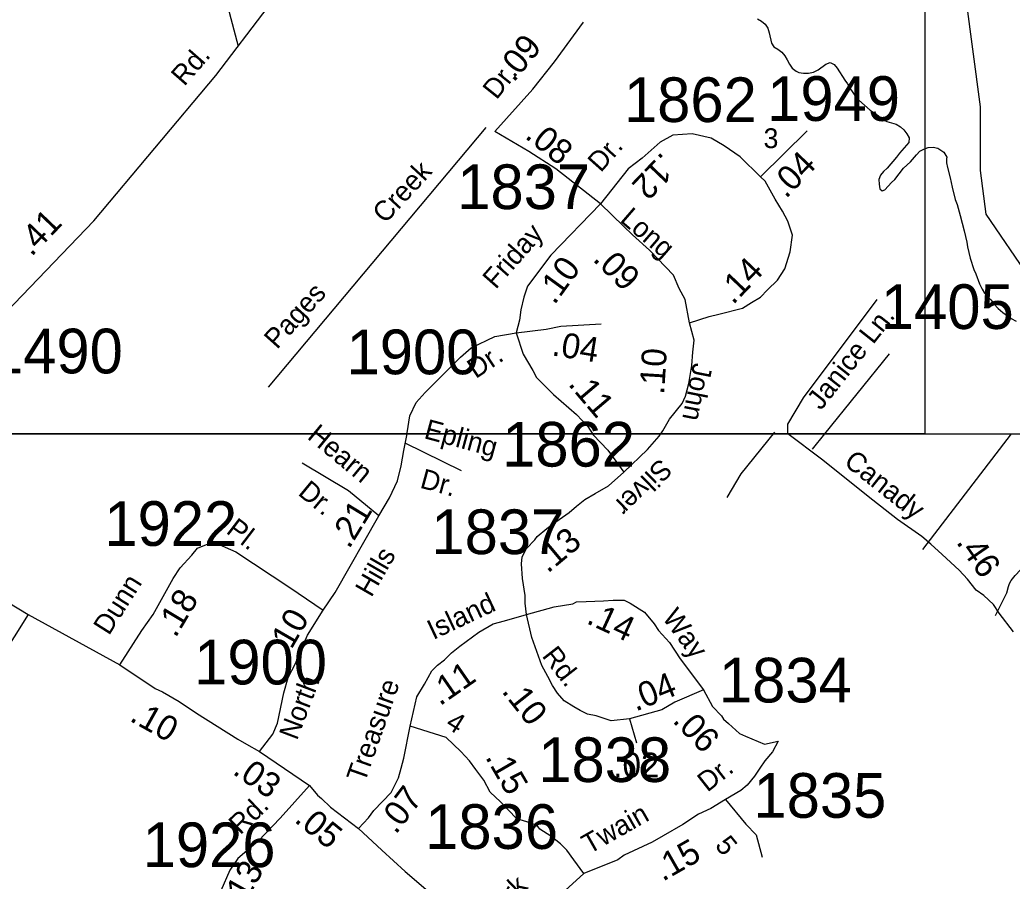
# Model space of a CAD drawing. Extents: x 1945482 to 2853149, y 66427 to 1015778.
# Drawn here: x 2366654 to 2369934, y 190657 to 193504 of the extents above; entities that cross this region are included whole.
import ezdxf

# ---------------------------------------------------------------- set-up
doc = ezdxf.new("R2010")
doc.units = 0
for name, color, linetype in [('Old_Level_1', 7, 'Continuous'), ('Old_Level_10', 7, 'Continuous'), ('Old_Level_11', 7, 'Continuous'), ('Old_Level_17', 7, 'Continuous'), ('Old_Level_25', 7, 'Continuous'), ('Old_Level_32', 7, 'Continuous'), ('Old_Level_35', 7, 'Continuous'), ('Old_Level_50', 7, 'Continuous'), ('Old_Level_60', 7, 'Continuous'), ('Old_Level_63', 7, 'Continuous'), ('Old_Level_8', 7, 'Continuous')]:
    doc.layers.add(name, color=color, linetype=linetype)

msp = doc.modelspace()

# ---------------------------------------------------------------- linework, layer by layer
at = {"layer": 'Old_Level_1'}
msp.add_line((2369645.2, 192135.8), (2369645.2, 192135.8), dxfattribs=at)
at = {"layer": 'Old_Level_25'}
msp.add_line((2313126.6, 192135.8), (2381298.8, 192135.8), dxfattribs=at)
at = {"layer": 'Old_Level_32'}
for p, q in [((2369102.6, 192985.8), (2369256.2, 193137.5)), ((2368669.2, 191193.5), (2368692.3, 191114.2)), ((2367446.4, 191086), (2367611.3, 190973.3))]:
    msp.add_line(p, q, dxfattribs=at)
for points in [[(2366121.2, 191878.6), (2366179.5, 192008.8), (2366231.6, 192106.9), (2366250.2, 192135.8), (2366293.8, 192203.4), (2366554.6, 192487.9), (2366635.6, 192565.1), (2366898.8, 192839.7), (2367301.9, 193319.8), (2367475.1, 193547.2)], [(2368224.6, 193135.6), (2368350, 193275.3), (2368421.9, 193365.1), (2368517.7, 193496.9)], [(2368573.6, 192895.8), (2368425.9, 193011.6), (2368336.1, 193069.6), (2368224.6, 193135.6)], [(2369102.6, 192985.8), (2369034.7, 193051.6), (2368982.8, 193087.5), (2368938.9, 193113.5), (2368877, 193127.5), (2368813.1, 193123.5), (2368771.2, 193099.5), (2368711.3, 193047.6), (2368665.4, 193011.6), (2368573.6, 192895.8)], [(2368867.4, 192502.7), (2368932.9, 192523.5), (2368964.8, 192531.5), (2369042.7, 192551.5), (2369072.6, 192569.5), (2369102.5, 192587.4), (2369125.7, 192611.6), (2369158.4, 192643.4), (2369182.4, 192681.3), (2369200.3, 192737.2), (2369208.3, 192793.1), (2369192.4, 192839.1), (2369175.6, 192871.7), (2369150.4, 192911.8), (2369118, 192971), (2369102.6, 192985.8)], [(2368573.6, 192895.8), (2368409.3, 192726.7), (2368332.1, 192624.2), (2368320.1, 192587.4), (2368310.1, 192545.5), (2368306.1, 192511.5), (2368295.1, 192469.4)], [(2368867.4, 192502.7), (2368853, 192579.4), (2368833.1, 192616.2), (2368815.1, 192660.1), (2368735.3, 192743.2), (2368679.4, 192793.9), (2368649.4, 192821.9), (2368573.6, 192895.8)], [(2369938.9, 191481), (2369891, 191543.7), (2369873, 191571.7), (2369841.1, 191601.6), (2369815.1, 191619.6), (2369787.2, 191655.6), (2369759.2, 191685.5), (2369703.3, 191736.6), (2369665.4, 191771.4), (2369635.5, 191796.6), (2369555.6, 191852.5), (2369473.8, 191916.4), (2369304.1, 192052.2), (2369192.9, 192135.8), (2369192.4, 192168), (2369244.3, 192254.7), (2369487.8, 192580.2)], [(2368295.1, 192469.4), (2368394, 192481.6), (2368441.9, 192491.6), (2368575.6, 192499.6)], [(2368650.9, 192009.7), (2368729.3, 192084.2), (2368767.2, 192128.1), (2368779.2, 192146.1), (2368801.1, 192184), (2368843.1, 192235.9), (2368855, 192259.9), (2368865, 192301.8), (2368875, 192361.8), (2368879, 192405.7), (2368883, 192445.6), (2368867.4, 192502.7)], [(2367657.1, 191553.3), (2367695.9, 191611.5), (2367840.3, 191865.2), (2367875.7, 191924.2), (2367902.3, 191980.3), (2367914.1, 192030.4), (2367922.9, 192080.6), (2367933.9, 192135.8), (2367934.7, 192139.6), (2367943.5, 192195.7), (2367964.2, 192239.9), (2367993.6, 192272.4), (2368034.9, 192313.7), (2368070.3, 192349.1), (2368110.5, 192389.7), (2368146.5, 192419.7), (2368224.3, 192457.6), (2368295.1, 192469.4)], [(2368295.1, 192469.4), (2368318.1, 192399.7), (2368350, 192345.8), (2368362, 192321.8), (2368417.9, 192265.9), (2368493.8, 192200), (2368531.7, 192160), (2368549.6, 192132.1), (2368597.5, 192082.2), (2368650.9, 192009.7)], [(2368328.5, 191539.2), (2368324.1, 191576.1), (2368324.1, 191602), (2368316.1, 191658), (2368312.1, 191705.9), (2368314.1, 191729.9), (2368329.3, 191757.2), (2368356, 191785.8), (2368364, 191796.6), (2368396, 191822.5), (2368425.9, 191844.5), (2368469.8, 191876.4), (2368493.8, 191896.4), (2368521.7, 191918.4), (2368555.6, 191938.4), (2368599.5, 191964.3), (2368650.9, 192009.7)], [(2366121.2, 191878.6), (2366175.4, 191838.5), (2366240.1, 191810.5), (2366308.4, 191775.4), (2366380.1, 191731.9), (2366455.4, 191682.8), (2366540.4, 191623.9), (2366681.1, 191538.8), (2366984.8, 191372.1)], [(2366984.8, 191372.1), (2367057.9, 191486.3), (2367094.7, 191538.9), (2367161.3, 191658), (2367184, 191693.1), (2367222.6, 191735.1), (2367241.8, 191757.9), (2367276.8, 191771.9), (2367287.3, 191780.6), (2367367.9, 191745.6), (2367546.5, 191628.2), (2367657.1, 191553.3)], [(2368328.5, 191539.2), (2368419.9, 191564.1), (2368481.8, 191574.1), (2368493.8, 191580.1), (2368525.7, 191582.1), (2368583.6, 191584.1), (2368615.5, 191586.1), (2368651.4, 191586.1), (2368671.4, 191576.1), (2368719.3, 191546.1), (2368751.2, 191508.2), (2368765.2, 191486.2), (2368801.1, 191446.3), (2368837.1, 191392.3), (2368913.7, 191289.4)], [(2367446.4, 191086), (2367490.5, 191142.9), (2367506.2, 191179.7), (2367527.3, 191279.6), (2367541.3, 191330.4), (2367564, 191374.2), (2367604.5, 191469.9), (2367657.1, 191553.3)], [(2367944.9, 191169.4), (2367966.8, 191266.6), (2367991.3, 191308.6), (2368015.8, 191352.5), (2368035.1, 191371.7), (2368057.9, 191389.2), (2368080.6, 191412), (2368108.6, 191434.5), (2368171.7, 191480.4), (2368219, 191508.4), (2368256.2, 191518.2), (2368328.5, 191539.2)], [(2368669.2, 191193.5), (2368608.9, 191187.7), (2368558.7, 191203.9), (2368530.7, 191209.1), (2368506.2, 191221.4), (2368485.2, 191233.7), (2368453.6, 191252.9), (2368430.9, 191279.2), (2368415.1, 191303.7), (2368399.3, 191333.5), (2368380.1, 191370.3), (2368346.1, 191462.2), (2368328.5, 191539.2)], [(2366984.8, 191372.1), (2367101.7, 191293.6), (2367126.2, 191283.1), (2367180.5, 191251.5), (2367238.3, 191213), (2367374.9, 191127.1), (2367402.9, 191109.6), (2367446.4, 191086)], [(2368913.7, 191289.4), (2368819.1, 191248.7), (2368776.4, 191223.6), (2368669.2, 191193.5)], [(2368913.7, 191289.4), (2368944, 191234.5), (2368973.1, 191204.1), (2368980.1, 191192.4), (2368996.5, 191178.4), (2369032.7, 191145.7), (2369052.5, 191136.3), (2369115.6, 191110.6), (2369161.3, 191120.1)], [(2367773.3, 190831), (2367806.6, 190866.6), (2367824.6, 190890.5), (2367881.5, 190950.5), (2367905.4, 190998.4), (2367914.4, 191031.3), (2367923.4, 191064.3), (2367944.9, 191169.4)], [(2368518.9, 190682.9), (2368485.2, 190728), (2368462.4, 190759.5), (2368441.4, 190780.5), (2368409.9, 190805.8), (2368373.1, 190829.6), (2368364.3, 190840.8), (2368329.7, 190853.3), (2368297.3, 190863.7), (2368268, 190893.4), (2368259.2, 190902.1), (2368243.5, 190919.7), (2368208.5, 190951.2), (2368187.5, 190991.5), (2368161.2, 191026.5), (2368140.2, 191054.6), (2368112.2, 191086.1), (2368063.1, 191131.7), (2368024.6, 191143.9), (2367944.9, 191169.4)], [(2369161.3, 191120.1), (2369142, 191085.3), (2369116.7, 191054.6), (2369100, 191031.3), (2369082.1, 191004.4), (2369058.1, 190974.4), (2369037.2, 190956.5), (2368987.2, 190927.1), (2368938.5, 190897.6), (2368897.2, 190878.4), (2368845.6, 190844.5), (2368781.1, 190806.8), (2368744.3, 190785.8), (2368651.5, 190743.7), (2368630.5, 190728), (2368518.9, 190682.9)], [(2367611.3, 190973.3), (2367515, 190866), (2367441.5, 190790), (2367374.9, 190732.2), (2367348.6, 190693.6), (2367318.9, 190625.3), (2367310.1, 190581.5), (2367306.6, 190530.7), (2367294.6, 190431.2), (2367285.6, 190423.4), (2367258.7, 190400.5)], [(2367611.3, 190973.3), (2367637.6, 190941.4), (2367651.6, 190930.9), (2367681.4, 190901.6), (2367773.3, 190831)], [(2367773.3, 190831), (2367851.2, 190760.2), (2367928, 190689.8), (2368012, 190618), (2368067.2, 190560.5), (2368233.6, 190412.7)], [(2368518.9, 190682.9), (2368444.4, 190614.9), (2368385.3, 190563.8), (2368330.6, 190510.1), (2368233.6, 190412.7)]]:
    msp.add_lwpolyline(points, dxfattribs=at)
at = {"layer": 'Old_Level_35'}
for p, q in [((2369315.1, 192135.8), (2369529.4, 192400.8)), ((2369273.8, 192084.8), (2369315.1, 192135.8)), ((2369638.9, 191753.9), (2369932.1, 192135.8))]:
    msp.add_line(p, q, dxfattribs=at)
for points in [[(2367342.1, 193546.4), (2367375.8, 193416.8)], [(2368194.2, 193148.9), (2367474.8, 192289.9)], [(2368992.4, 191925.1), (2369038.2, 192003.6), (2369149.4, 192141.1)], [(2368114, 192013.4), (2367927.8, 192105)], [(2367840.3, 191865.2), (2367740.9, 191947.8), (2367587.1, 192039.1)], [(2369879.6, 191535.4), (2369916.7, 191610.9), (2369921.9, 191631.1), (2369925.5, 191641.2), (2369931.1, 191651.5), (2369944.4, 191668), (2369961.7, 191686.7), (2370100.3, 191824.2)], [(2366681.1, 191538.8), (2366589.5, 191391.5), (2366468.5, 191237.6), (2366390, 191165.6), (2366318, 191067.4), (2366278.7, 190972.5), (2366255.8, 190897.2), (2366210, 190821.9), (2366125, 190743.4), (2366072.6, 190687.7), (2365981, 190599.3), (2365935.2, 190540.4), (2365886.2, 190494.6), (2365804.4, 190435.7)], [(2368987.2, 190927.1), (2369054.1, 190845.8), (2369088.2, 190810.2), (2369108.2, 190736.1)]]:
    msp.add_lwpolyline(points, dxfattribs=at)
at = {"layer": 'Old_Level_50'}
msp.add_lwpolyline([(2369992.8, 192650.2), (2369848.7, 192861.7), (2369829.4, 193005.9), (2369829.4, 193217.3), (2369781.4, 193582.6), (2369743, 193746), (2369589.2, 193909.4), (2368993.6, 194024.7), (2368734.1, 194092), (2368532.4, 194255.4), (2368477.1, 194551), (2368429.1, 194675.9), (2368054.4, 195151.7), (2367943.9, 195267), (2367569.2, 195449.7), (2367434.7, 195488.1), (2367242.5, 195497.7), (2367079.2, 195440), (2366858.2, 195286.3), (2366771.7, 195238.2), (2366608.4, 195315.1)], dxfattribs=at)
at = {"layer": 'Old_Level_60'}
msp.add_lwpolyline([(2369092, 193507.7), (2369105.7, 193500.4), (2369117.5, 193489.7), (2369126.2, 193477.3), (2369131.2, 193461.3), (2369138.5, 193427.6), (2369146.5, 193415.2), (2369160.2, 193407.2), (2369173, 193397.9), (2369182.5, 193385.9), (2369190.7, 193372.3), (2369198, 193357.7), (2369207, 193344.2), (2369220, 193334.6), (2369228.7, 193329.9), (2369244.5, 193328.2), (2369260.7, 193328.4), (2369277.2, 193331.7), (2369293, 193338.9), (2369318.5, 193357.5), (2369333.2, 193363.7), (2369345.5, 193357.2), (2369355.5, 193344.6), (2369381.2, 193304.7), (2369390.5, 193292.4), (2369397.7, 193278.7), (2369407.2, 193264.3), (2369416.7, 193251.1), (2369427.2, 193238.9), (2369464.7, 193206.3), (2369492.2, 193186.7), (2369506.5, 193174.9), (2369520, 193167.9), (2369551, 193159), (2369565, 193150.8), (2369576.5, 193140.7), (2369586.5, 193127.4), (2369593.7, 193113.8), (2369593.2, 193098.4), (2369561.5, 193063.7), (2369552, 193050.8), (2369521.2, 193014), (2369509, 193003.5), (2369499.5, 192991.2), (2369494, 192976.1), (2369494.5, 192961), (2369496.7, 192945.7), (2369505, 192939.1), (2369513.7, 192942.9), (2369535.2, 192967.1), (2369547, 192976.7), (2369575.5, 193013.5), (2369598.5, 193035.2), (2369618, 193058.6), (2369629, 193070.1), (2369642.5, 193076.9), (2369657.2, 193082), (2369673.5, 193083.8), (2369688.5, 193080.3), (2369708, 193066.8), (2369718, 193050.2), (2369717.2, 193044.9), (2369717.7, 193032), (2369720.2, 193016), (2369729.5, 192981.7), (2369735.5, 192951), (2369746.2, 192910.9), (2369752.2, 192893.7), (2369762.5, 192857.1), (2369775.5, 192806.6), (2369784.5, 192769.3), (2369786.2, 192753.6), (2369795.2, 192716.6), (2369807.5, 192679), (2369814.2, 192664.4), (2369826, 192631.5), (2369834.7, 192614), (2369843, 192601.3), (2369853, 192589.4), (2369864, 192578.7), (2369874.5, 192564), (2369888.2, 192550.6), (2369904, 192537.3), (2369930.7, 192516.6), (2369947.2, 192508.4)], dxfattribs=at)
at = {"layer": 'Old_Level_63'}
for points in [[(2369645.2, 192135.8), (2354753, 192135.8), (2354753, 199924.5), (2369645.2, 199924.5), (2369645.2, 192135.8)], [(2368085.3, 184193.5), (2353909.6, 184193.5), (2353909.6, 192135.8), (2369645.2, 192135.8)], [(2369645.2, 192135.8), (2374080, 192135.8)]]:
    msp.add_lwpolyline(points, dxfattribs=at)

# ---------------------------------------------------------------- texts
at = {"layer": 'Old_Level_10'}
for s, height, rotation, p in [('Dr.', 65.62, 51.313, (2368229.9, 193237.8)), ('Creek', 65.62, 47.3252, (2367861.8, 192828.1)), ('Pages', 65.62, 48.0779, (2367504.3, 192412.7)), ('Janice Ln.', 65.62, 51.6201, (2369302, 192211.1)), ('Hearn', 65.62, 320.3761, (2367600.9, 192122.4)), ('Epling', 65.62, 344.8673, (2367987.1, 192122.1)), ('Dr.', 65.62, 344.8673, (2367973.7, 191958.5)), ('Dr.', 65.62, 320.3761, (2367570.4, 191936.5)), ('5', 65.6, 309.1199, (2368949.3, 190774.2))]:
    msp.add_text(s, height=height, rotation=rotation, dxfattribs=at).set_placement(p)
at = {"layer": 'Old_Level_11'}
for s, height, rotation, p in [('Rd.', 65.62, 48.8048, (2367197.7, 193282.4)), ('3', 65.6, 359.8421, (2369112.6, 193080.3)), ('Dr.', 65.62, 48.198, (2368574.2, 192997.3)), ('Long', 65.62, 319.1651, (2368634.6, 192840)), ('Friday', 65.62, 48.6789, (2368227.1, 192611.3)), ('Dr.', 65.62, 33.7082, (2368161.1, 192316.4)), ('John', 65.62, 258.9265, (2368880.2, 192373)), ('Canady', 65.62, 321.7683, (2369374.5, 192036)), ('Silver', 65.62, 224.0826, (2368771, 192058.1)), ('Pl.', 65.62, 322.55, (2367332.7, 191810.1)), ('Hills', 65.62, 59.9467, (2367815.9, 191592.8)), ('Dunn', 65.62, 57.7395, (2366948.5, 191466.9)), ('Island', 65.62, 25.1935, (2368020.5, 191454.2)), ('Way', 65.62, 306.5005, (2368775.3, 191527.9)), ('Rd.', 65.62, 307.8749, (2368377.8, 191401.4)), ('North', 65.62, 69.2464, (2367570.2, 191120.3)), ('Treasure', 65.62, 70.6212, (2367794.1, 190979.9)), ('4', 65.6, 327.9406, (2368057.5, 191167.5)), ('Dr.', 65.62, 38.232, (2368926.9, 190949.4)), ('Rd.', 65.62, 43.3859, (2367382.7, 190808)), ('Twain', 65.62, 29.5599, (2368535.8, 190745.1)), ('Mark', 65.62, 43.5149, (2368195.7, 190501.3))]:
    msp.add_text(s, height=height, rotation=rotation, dxfattribs=at).set_placement(p)
at = {"layer": 'Old_Level_17'}
for s, rotation, p in [('.09', 50.7927, (2368286.6, 193295)), ('.08', 320.8615, (2368320.4, 193116)), ('.12', 226.3124, (2368777.5, 193070.4)), ('.04', 46.3124, (2369186.4, 192910.9)), ('.41', 46.2068, (2366692.5, 192719.3)), ('.10', 53.9916, (2368421.2, 192559.7)), ('.09', 314.9801, (2368545.3, 192710.4)), ('.14', 46.3124, (2369011.7, 192560.3)), ('.04', 350.9037, (2368409.9, 192395.7)), ('.10', 86.4255, (2368783.7, 192264.2)), ('.11', 310.3448, (2368464.1, 192299.2)), ('.21', 58.6893, (2367742.6, 191752.9)), ('.13', 39.8262, (2368399.1, 191672.9)), ('.46', 304.8084, (2369747.2, 191777.8)), ('.18', 59.0516, (2367168.7, 191459.1)), ('.10', 59.9485, (2367536.5, 191394.5)), ('.14', 335.1889, (2368523.4, 191511.1)), ('.11', 34.7144, (2368042.5, 191234.7)), ('.04', 22.0246, (2368689.8, 191217.6)), ('.10', 308.4384, (2368244.7, 191284.2)), ('.10', 330.7671, (2367013.6, 191188.9)), ('.06', 313.86, (2368809, 191185.5)), ('.02', 359.914, (2368615.7, 191000.4)), ('.03', 325.2988, (2367354.1, 191013.8)), ('.15', 300.1438, (2368191.1, 191067.3)), ('.07', 52.8297, (2367897, 190809.2)), ('.05', 320.9239, (2367558.2, 190855.7)), ('.15', 29.7588, (2368779.4, 190654.7)), ('.13', 60.6612, (2367387.9, 190561.9))]:
    msp.add_text(s, height=82.02, rotation=rotation, dxfattribs=at).set_placement(p)
at = {"layer": 'Old_Level_8'}
for s, p in [('1862', (2368651.1, 193166.5)), ('1949', (2369124.4, 193170.3)), ('1837', (2368100, 192878.8)), ('1405', (2369500.3, 192482.5)), ('1490', (2366555.4, 192335.8)), ('1900', (2367734.1, 192332.9)), ('1862', (2368248.4, 192027.6)), ('1922', (2366933.5, 191765.6)), ('1837', (2368014.6, 191738.4)), ('1900', (2367230.2, 191307.6)), ('1834', (2368965, 191248)), ('1838', (2368368, 190985)), ('1835', (2369079.2, 190866.9)), ('1836', (2367993.9, 190763.9)), ('1926', (2367060.1, 190703.6))]:
    msp.add_text(s, height=147.64, dxfattribs=at).set_placement(p)

doc.saveas('drawing.dxf')
